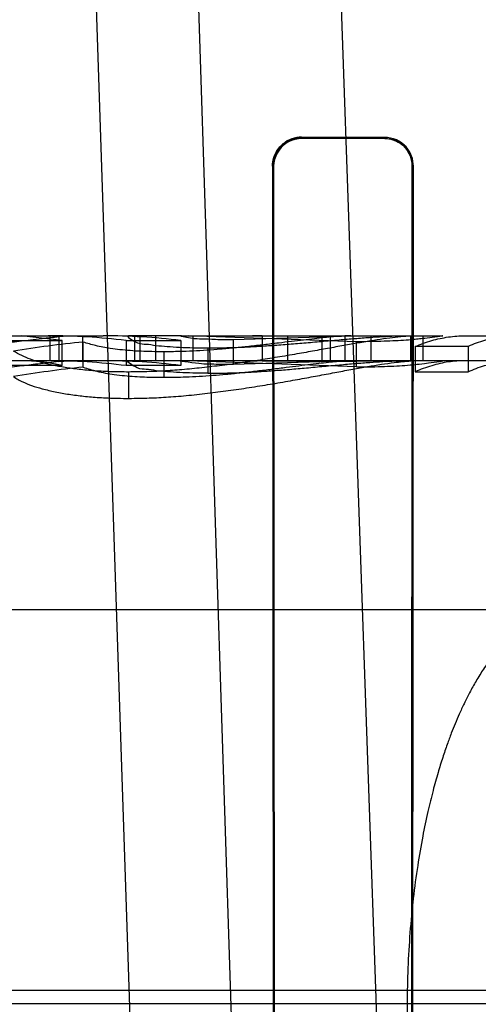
# Model space of a CAD drawing. Header units: millimetres. Extents: x 0 to 297, y 0 to 210.
# Tile 466 of 499: x 242.2948 to 242.3335, y 160.0682 to 160.1512. Entities that reach past the tile are written whole.
import ezdxf

# ---------------------------------------------------------------- set-up
doc = ezdxf.new("R2010")
doc.units = ezdxf.units.MM
doc.header["$LTSCALE"] = 16.335
doc.layers.get('0').update_dxf_attribs({"linetype": 'CONTINUOUS'})
for name, color, linetype in [('AXES_REF', 7, 'CONTINUOUS'), ('INTFCLR_1', 7, 'CONTINUOUS'), ('INTFCLR_144815', 7, 'CONTINUOUS'), ('INTFCLR_72935', 7, 'CONTINUOUS')]:
    doc.layers.add(name, color=color, linetype=linetype)

msp = doc.modelspace()

# ---------------------------------------------------------------- linework, layer by layer
at = {"color": 7, "linetype": 'Continuous'}
for radius in [6.787079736, 6.7865, 6.743039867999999]:
    msp.add_circle((241.4889109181, 154.7114647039), radius, dxfattribs=at)
for radius, start, end in [(6.72, 278.2771290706, 261.7228709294), (6.874, 113.0826918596, 346.8308908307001)]:
    msp.add_arc((241.4889109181, 154.7114647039), radius, start, end, dxfattribs=at)
at = {"layer": 'AXES_REF', "color": 9, "linetype": 'Continuous'}
msp.add_arc((241.4889109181, 154.7114647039), 6.191158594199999, 94.4118118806, 85.5881881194, dxfattribs=at)
at = {"layer": 'INTFCLR_1', "color": 9, "linetype": 'Continuous'}
for p, q in [((242.3186066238, 160.1412078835), (242.3186066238, 160.1413045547)), ((242.3256066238, 160.1412858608), (242.3256066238, 160.1411907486)), ((242.3161497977, 160.1388507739), (242.3162468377, 160.1388507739)), ((242.3279379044, 160.1388507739), (242.3280318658, 160.1388507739))]:
    msp.add_line(p, q, dxfattribs=at)
at = {"layer": 'INTFCLR_1', "color": 6, "linetype": 'Continuous'}
for p, q in [((242.3256066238, 160.1412858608), (242.3186066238, 160.1413045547)), ((242.3256066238, 160.1411907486), (242.3186066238, 160.1412078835)), ((242.3161497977, 160.1388507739), (242.3162421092, 160.0058507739)), ((242.3162468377, 160.1388507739), (242.3163318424, 160.0058507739)), ((242.3278552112, 160.0058507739), (242.3279379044, 160.1388507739)), ((242.3279424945, 160.0058507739), (242.3280318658, 160.1388507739))]:
    msp.add_line(p, q, dxfattribs=at)
for points, knots in [([(242.3161497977, 160.1388507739), (242.3161490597, 160.139341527), (242.3165227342, 160.1406210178), (242.3178489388, 160.1413066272), (242.3186066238, 160.1413045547)], [0, 0, 0, 0, 0.3930930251, 1, 1, 1, 1]), ([(242.3186066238, 160.1412078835), (242.3181601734, 160.1412090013), (242.3169365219, 160.1408767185), (242.316245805, 160.1396015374), (242.3162468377, 160.1388507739)], [0, 0, 0, 0, 0.3729083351, 1, 1, 1, 1]), ([(242.3280318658, 160.1388507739), (242.3280327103, 160.1394324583), (242.327560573, 160.1407177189), (242.3262643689, 160.1412841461), (242.3256066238, 160.1412858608)], [0, 0, 0, 0, 0.4693156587, 1, 1, 1, 1]), ([(242.3279379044, 160.1388507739), (242.3279386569, 160.1394143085), (242.3274796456, 160.140650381), (242.3262344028, 160.1411892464), (242.3256066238, 160.1411907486)], [0, 0, 0, 0, 0.4730358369, 1, 1, 1, 1])]:
    msp.add_open_spline(points, degree=3, knots=knots, dxfattribs=at)
at = {"layer": 'INTFCLR_144815', "color": 9, "linetype": 'Continuous'}
for p, q in [((242.3046390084, 160.0524036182), (242.2881549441, 160.5483959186)), ((242.3133898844, 160.0454647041), (242.2971845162, 160.5483959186)), ((242.3081066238, 160.5483959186), (242.3255694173, 160.0483431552)), ((242.2863522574, 160.1245647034), (242.3018764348, 160.1245647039)), ((242.3084764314, 160.1245647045), (242.3040149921, 160.1245647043)), ((242.3090467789, 160.1245647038), (242.3140705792, 160.124564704)), ((242.3227567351, 160.124564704), (242.3304286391, 160.124564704)), ((242.3323987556, 160.1245647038), (242.361510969, 160.124564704)), ((242.79592904, 160.122464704), (242.1356661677, 160.1224647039)), ((243.0035594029, 160.1014647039), (242.1770648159, 160.1014647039)), ((243.0809000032, 160.0693955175), (242.0903680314, 160.0693955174)), ((242.1512464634, 160.0682964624), (243.0344403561, 160.0682964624))]:
    msp.add_line(p, q, dxfattribs=at)
at = {"layer": 'INTFCLR_144815', "color": 6, "linetype": 'Continuous'}
for p, q in [((242.2984073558, 160.124164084), (242.294959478, 160.1245647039)), ((242.297368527, 160.1245647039), (242.297368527, 160.1224647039)), ((242.298126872, 160.1244956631), (242.2988853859, 160.1245553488)), ((242.298126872, 160.124495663), (242.298126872, 160.1223930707)), ((242.3001315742, 160.1245647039), (242.3001315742, 160.1224647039)), ((242.3045501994, 160.1224647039), (242.3045501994, 160.1245647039)), ((242.3049915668, 160.1224647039), (242.3049915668, 160.1245647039)), ((242.3062798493, 160.1245647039), (242.3062798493, 160.1224647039)), ((242.3084764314, 160.1245647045), (242.3090467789, 160.1245647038)), ((242.3232178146, 160.1240655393), (242.309046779, 160.1245647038)), ((242.3094221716, 160.1245647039), (242.3094221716, 160.1224647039)), ((242.3128710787, 160.1242529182), (242.322867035, 160.1245647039)), ((242.3140705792, 160.124564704), (242.3227567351, 160.124564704)), ((242.3152707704, 160.1245583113), (242.3144488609, 160.1245639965)), ((242.3210258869, 160.1244951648), (242.3152707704, 160.1245583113)), ((242.3152707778, 160.1245583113), (242.3152707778, 160.122458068)), ((242.3174057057, 160.1245647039), (242.3174057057, 160.1224647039)), ((242.320304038, 160.1245647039), (242.320304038, 160.1224647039)), ((242.3252486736, 160.124564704), (242.3210258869, 160.1244951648)), ((242.3210258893, 160.122392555), (242.3210258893, 160.1244951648)), ((242.3227567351, 160.124564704), (242.3222340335, 160.1245514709)), ((242.3222340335, 160.1245514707), (242.3222340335, 160.1224509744)), ((242.3244592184, 160.1224647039), (242.3244592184, 160.1245647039)), ((242.327810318, 160.1245473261), (242.3284248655, 160.124564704)), ((242.327810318, 160.1224466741), (242.327810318, 160.1245473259)), ((242.3288378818, 160.1245647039), (242.3288378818, 160.1224647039)), ((242.2941793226, 160.1241668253), (242.2984073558, 160.1241668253)), ((242.2984073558, 160.1220517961), (242.2984073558, 160.1241668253)), ((242.3001826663, 160.1219186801), (242.3001826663, 160.1240385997)), ((242.3037988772, 160.1241703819), (242.3037988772, 160.1220554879)), ((242.3037988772, 160.1241703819), (242.3084164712, 160.1241703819)), ((242.3084164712, 160.1241745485), (242.3084164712, 160.1220598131)), ((242.3128710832, 160.1221411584), (242.3128710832, 160.1242529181)), ((242.323217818, 160.1219466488), (242.323217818, 160.1240655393)), ((242.332640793, 160.1236623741), (242.3281738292, 160.1236623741)), ((242.3281738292, 160.1236572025), (242.3281738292, 160.1215225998)), ((242.332640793, 160.1236623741), (242.332640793, 160.1215279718)), ((242.3069877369, 160.1232175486), (242.3069877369, 160.1210657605)), ((242.3107051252, 160.1235480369), (242.3107051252, 160.1214091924)), ((242.2984073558, 160.1220517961), (242.2941793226, 160.1220517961)), ((242.2981268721, 160.1223930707), (242.2990115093, 160.1224613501)), ((242.3084164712, 160.1220554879), (242.3037988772, 160.1220554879)), ((242.3232178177, 160.1219466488), (242.309046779, 160.1224647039)), ((242.3228670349, 160.1224647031), (242.3128710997, 160.1221411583)), ((242.3140705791, 160.1224646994), (242.3148489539, 160.1224617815)), ((242.3152707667, 160.1224580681), (242.3210258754, 160.122392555)), ((242.3210258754, 160.122392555), (242.3252486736, 160.1224647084)), ((242.3222340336, 160.1224509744), (242.322756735, 160.1224647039)), ((242.3284248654, 160.1224647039), (242.327810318, 160.1224466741)), ((242.3040426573, 160.1192906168), (242.3040426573, 160.1215118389)), ((242.3281738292, 160.1215279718), (242.332640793, 160.1215279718)), ((242.3274973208, 160.0682964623), (242.327107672, 159.9964647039))]:
    msp.add_line(p, q, dxfattribs=at)
for centre, radius, start, end in [((242.2972207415, 160.0700758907), 0.0544888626, 83.06608658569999, 89.9904559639), ((242.3018719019, 160.0694845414), 0.0550801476, 83.1760563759, 89.99528478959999), ((242.3102948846, 160.0223442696), 0.1021957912, 95.67867508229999, 99.0049683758), ((242.3103392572, 160.023659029), 0.0987831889, 95.9014098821, 99.34487262), ((242.294939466, 160.1078010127), 0.014663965, 76.3204344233, 89.921806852), ((242.297227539, 160.0700524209), 0.0524122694, 82.79743013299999, 89.99750871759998), ((242.3018691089, 160.0693299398), 0.0531348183, 82.9219257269, 89.9921003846)]:
    msp.add_arc(centre, radius, start, end, dxfattribs=at)
for points, knots in [([(242.2856349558, 160.1236552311), (242.2859179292, 160.1236558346), (242.2864643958, 160.123656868), (242.2872515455, 160.1236630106), (242.2881666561, 160.123672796), (242.289149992, 160.1236933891), (242.2901633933, 160.1237262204), (242.2910225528, 160.1237664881), (242.2918142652, 160.123819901), (242.2925981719, 160.1238838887), (242.2933920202, 160.1239589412), (242.2941911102, 160.1240434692), (242.2949724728, 160.1241314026), (242.2958200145, 160.1242307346), (242.2968627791, 160.1243557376), (242.2976605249, 160.1244521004), (242.298126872, 160.1244956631)], [0, 0, 0, 0, 0.067741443, 0.1308189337, 0.1884416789, 0.286822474, 0.3662650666, 0.4311632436, 0.4927116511, 0.5562144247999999, 0.6194428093, 0.6835942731, 0.7485740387, 0.8076743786, 0.8878746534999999, 1, 1, 1, 1]), ([(242.3040149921, 160.1245647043), (242.3036978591, 160.1245647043), (242.3048547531, 160.1238310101), (242.3054835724, 160.1238991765), (242.3063724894, 160.123733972), (242.3072944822, 160.123666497), (242.3083443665, 160.1235943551), (242.3094905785, 160.1235552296), (242.3102888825, 160.1235492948), (242.3107051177, 160.1235480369)], [0, 0, 0, 0, 0.1376599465, 0.2438615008, 0.3652428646, 0.5014295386, 0.6536885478, 0.8193213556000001, 1, 1, 1, 1]), ([(242.327810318, 160.1245473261), (242.3275253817, 160.1245328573), (242.3269316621, 160.1244831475), (242.325981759, 160.1243699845), (242.3249438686, 160.1242168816), (242.3238149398, 160.1240323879), (242.3226043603, 160.1238211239), (242.3212931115, 160.123586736), (242.3198846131, 160.1233309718), (242.3183658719, 160.123061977), (242.3167634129, 160.12278937), (242.3150972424, 160.1225203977), (242.3134015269, 160.1222699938), (242.3116950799, 160.1220409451), (242.3099889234, 160.1218416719), (242.3083408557, 160.121687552), (242.3068044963, 160.1215837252), (242.3053853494, 160.1215254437), (242.3044858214, 160.1215160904), (242.3040426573, 160.121511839)], [0, 0, 0, 0, 0.0356790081, 0.0744718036, 0.1196199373, 0.1668650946, 0.2175221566, 0.2732968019, 0.3334442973, 0.3965441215, 0.4661800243, 0.5367193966, 0.6076023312, 0.6805332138, 0.7520277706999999, 0.8224041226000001, 0.8875113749, 0.9445769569, 1, 1, 1, 1]), ([(242.3222340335, 160.1245514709), (242.3219164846, 160.1245374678), (242.3213441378, 160.1244930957), (242.3204958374, 160.1244085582), (242.3196553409, 160.1243143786), (242.3187327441, 160.1242050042), (242.3177220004, 160.1240811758), (242.3166106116, 160.1239465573), (242.3154150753, 160.1238044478), (242.3141770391, 160.1236634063), (242.3129573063, 160.1235359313), (242.3117733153, 160.1234269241), (242.310607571, 160.123339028), (242.3094461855, 160.1232729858), (242.3082381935, 160.1232283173), (242.307419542, 160.1232209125), (242.3069877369, 160.1232175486)], [0, 0, 0, 0, 0.0622704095, 0.1124138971, 0.1670165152, 0.2279543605, 0.2944228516, 0.3665080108, 0.4472742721, 0.5302849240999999, 0.6106143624, 0.6875249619, 0.7632097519, 0.8396271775, 0.9154039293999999, 1, 1, 1, 1]), ([(242.3084764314, 160.1245647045), (242.3082186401, 160.1245647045), (242.3095699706, 160.1243071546), (242.3101425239, 160.1243308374), (242.3115027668, 160.1242506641), (242.3123592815, 160.1242539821), (242.3128710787, 160.1242529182)], [0, 0, 0, 0, 0.1750183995, 0.3894212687, 0.6525324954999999, 1, 1, 1, 1]), ([(242.3107051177, 160.1235480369), (242.3111268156, 160.1235501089), (242.3119818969, 160.1235546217), (242.3132881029, 160.1235944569), (242.3146274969, 160.1236568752), (242.3159986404, 160.1237422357), (242.3173889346, 160.1238459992), (242.3188182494, 160.1239653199), (242.3202759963, 160.1240953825), (242.3217126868, 160.1242220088), (242.3230647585, 160.1243360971), (242.3242932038, 160.1244304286), (242.3254117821, 160.1245030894), (242.3264378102, 160.1245512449), (242.3270941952, 160.1245647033), (242.3274109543, 160.1245647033)], [0, 0, 0, 0, 0.0755638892, 0.1532128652, 0.2341441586, 0.3158192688, 0.3993711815, 0.4839560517, 0.5728231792, 0.6616184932, 0.7423908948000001, 0.8159571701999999, 0.8823856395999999, 0.9432407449, 1, 1, 1, 1]), ([(242.3304286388, 160.1245647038), (242.3307743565, 160.124564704), (242.3289462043, 160.1243412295), (242.3283928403, 160.1242732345), (242.3273494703, 160.124187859), (242.3264989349, 160.1241371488), (242.3255173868, 160.1240957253), (242.3244179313, 160.124070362), (242.3236392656, 160.1240671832), (242.3232178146, 160.1240655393)], [0, 0, 0, 0, 0.1432984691, 0.3154495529, 0.4209026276, 0.5432989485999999, 0.677487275, 0.8253090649, 1, 1, 1, 1]), ([(242.3281738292, 160.1236572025), (242.3286315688, 160.1238554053), (242.3295525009, 160.1241888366), (242.3309732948, 160.1244960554), (242.3319253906, 160.1245647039), (242.3323987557, 160.1245647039)], [0, 0, 0, 0, 0.3441245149, 0.6734287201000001, 1, 1, 1, 1]), ([(242.3368405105, 160.1245647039), (242.3363706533, 160.1245647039), (242.3354217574, 160.1244967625), (242.3340095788, 160.1241926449), (242.3330935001, 160.1238624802), (242.332640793, 160.1236675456)], [0, 0, 0, 0, 0.3261958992, 0.6578118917, 1, 1, 1, 1]), ([(242.3069877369, 160.1232175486), (242.3066532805, 160.1232199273), (242.3060175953, 160.1232236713), (242.30506852, 160.123254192), (242.304168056, 160.1233085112), (242.3032974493, 160.1233881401), (242.3023251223, 160.1235147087), (242.3012823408, 160.1237027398), (242.3005297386, 160.1239280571), (242.3001826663, 160.1240385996)], [0, 0, 0, 0, 0.1457862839, 0.2770727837, 0.413840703, 0.53894459, 0.6580343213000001, 0.8412305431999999, 1, 1, 1, 1]), ([(242.3040426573, 160.121511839), (242.3034947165, 160.121514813), (242.3024770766, 160.1215257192), (242.3010185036, 160.1216075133), (242.2997249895, 160.1217355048), (242.2985395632, 160.121903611), (242.2974784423, 160.1221071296), (242.2965532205, 160.1223327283), (242.2954796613, 160.1226536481), (242.2947516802, 160.1229938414), (242.2942991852, 160.1232804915)], [0, 0, 0, 0, 0.1643102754, 0.3051041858, 0.4379115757, 0.5539712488, 0.6640054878, 0.7617793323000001, 0.8393779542, 1, 1, 1, 1]), ([(242.2981268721, 160.1223930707), (242.2978451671, 160.1223657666), (242.2972534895, 160.1222958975), (242.2964126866, 160.1221923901), (242.2955895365, 160.1220897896), (242.294805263, 160.1219950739), (242.2940055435, 160.1219027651), (242.2932071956, 160.1218168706), (242.2924143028, 160.1217415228), (242.2916248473, 160.1216770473), (242.2907907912, 160.121622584), (242.289838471, 160.1215816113), (242.2886748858, 160.12154792), (242.287543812, 160.1215308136), (242.2865008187, 160.1215224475), (242.2859308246, 160.1215212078), (242.2856349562, 160.1215205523)], [0, 0, 0, 0, 0.0677369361, 0.1425742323, 0.2027564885, 0.2662659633, 0.3316394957, 0.3954245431, 0.4584354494, 0.5222535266, 0.5849895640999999, 0.6584637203, 0.7503709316, 0.8635824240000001, 0.9291890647, 1, 1, 1, 1]), ([(242.3001826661, 160.1219186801), (242.3005611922, 160.1217935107), (242.3014220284, 160.1215312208), (242.3025994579, 160.1213297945), (242.30367409, 160.1212027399), (242.3045267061, 160.1211358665), (242.3053448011, 160.121092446), (242.3061598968, 160.1210714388), (242.3067026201, 160.1210678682), (242.3069877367, 160.1210657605)], [0, 0, 0, 0, 0.1736336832, 0.3912620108, 0.5190573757, 0.6449326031, 0.7636333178, 0.8758236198, 1, 1, 1, 1]), ([(242.3107051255, 160.1214091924), (242.3102787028, 160.1214105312), (242.3094851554, 160.1214168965), (242.308347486, 160.121457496), (242.3073157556, 160.1215305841), (242.306393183, 160.121599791), (242.3054883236, 160.1217745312), (242.3048498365, 160.1216955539), (242.3036999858, 160.1224647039), (242.3040149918, 160.1224647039)], [0, 0, 0, 0, 0.1846187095, 0.3433507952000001, 0.4935505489, 0.6298127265, 0.7522517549, 0.8636195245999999, 1, 1, 1, 1]), ([(242.3040426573, 160.1192906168), (242.304335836, 160.1192935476), (242.3049063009, 160.1192989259), (242.3057467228, 160.1193208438), (242.3065646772, 160.1193570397), (242.3073851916, 160.1194065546), (242.3082308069, 160.1194701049), (242.3091081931, 160.1195477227), (242.3100026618, 160.1196406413), (242.3108926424, 160.119744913), (242.3117708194, 160.119854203), (242.3126450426, 160.1199741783), (242.3135259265, 160.12010189), (242.3144138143, 160.1202355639), (242.3152969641, 160.1203758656), (242.3161660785, 160.1205202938), (242.3170189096, 160.1206667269), (242.3178481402, 160.1208126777), (242.3186433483, 160.1209557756), (242.3194001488, 160.1210944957), (242.3201327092, 160.121231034), (242.3208544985, 160.1213666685), (242.3217832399, 160.121540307), (242.3228879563, 160.1217453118), (242.3241414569, 160.1219692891), (242.3253039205, 160.1221621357), (242.3265148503, 160.1223349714), (242.3273419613, 160.122421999), (242.327810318, 160.1224466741)], [0, 0, 0, 0, 0.0366385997, 0.0712894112, 0.1050520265, 0.1389485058, 0.1740066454, 0.2110182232, 0.2490146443, 0.2863800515, 0.322992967, 0.359599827, 0.3966480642, 0.4342222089, 0.4718032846, 0.5083927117, 0.5443189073, 0.5799356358, 0.6136091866, 0.6452871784, 0.6760838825, 0.7067292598, 0.7370635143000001, 0.7941541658, 0.8471348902, 0.8961872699, 0.9413911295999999, 1, 1, 1, 1]), ([(242.3069877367, 160.1210657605), (242.3072951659, 160.1210682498), (242.3079179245, 160.121073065), (242.308909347, 160.1211004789), (242.3099771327, 160.1211520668), (242.3111016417, 160.1212283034), (242.3122462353, 160.1213264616), (242.3133919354, 160.1214425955), (242.3145686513, 160.1215743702), (242.3157788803, 160.1217200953), (242.3169671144, 160.1218676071), (242.3180914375, 160.1220099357), (242.319098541, 160.1221372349), (242.3200152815, 160.1222476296), (242.3210478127, 160.1223630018), (242.3217769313, 160.1224300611), (242.3222340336, 160.1224509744)], [0, 0, 0, 0, 0.060209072, 0.1219615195, 0.1942205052, 0.2695541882, 0.3426784, 0.4191907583, 0.4950720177, 0.5745645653, 0.6579131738, 0.7295627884, 0.7965093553, 0.8567158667, 0.9103871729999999, 1, 1, 1, 1]), ([(242.3128710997, 160.1221411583), (242.3125740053, 160.1221417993), (242.3120349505, 160.1221409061), (242.3109883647, 160.1221736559), (242.310260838, 160.1221485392), (242.307980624, 160.1224647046), (242.3084764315, 160.1224647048)], [0, 0, 0, 0, 0.2018185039, 0.3761269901, 0.6631950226, 1, 1, 1, 1]), ([(242.3107051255, 160.1214091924), (242.311151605, 160.1214114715), (242.3120275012, 160.1214166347), (242.3133499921, 160.121460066), (242.3146797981, 160.121525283), (242.3160424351, 160.1216141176), (242.3174280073, 160.121721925), (242.3186037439, 160.1218241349), (242.3195668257, 160.121911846), (242.3203102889, 160.1219805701), (242.3210534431, 160.122048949), (242.3219985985, 160.1221340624), (242.3230980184, 160.1222303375), (242.3243209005, 160.1223273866), (242.3254286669, 160.1224017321), (242.3264461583, 160.1224509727), (242.3270968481, 160.1224647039), (242.3274109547, 160.1224647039)], [0, 0, 0, 0, 0.0799910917, 0.1569142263, 0.237039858, 0.3185140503, 0.4015491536, 0.4860210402, 0.5299482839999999, 0.5748063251, 0.6197857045, 0.6636521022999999, 0.7448229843, 0.8175073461, 0.883425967, 0.9437255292, 1, 1, 1, 1]), ([(242.3232178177, 160.1219466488), (242.3236449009, 160.1219483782), (242.3244406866, 160.1219517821), (242.3255740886, 160.1219796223), (242.3265962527, 160.1220259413), (242.3274789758, 160.122082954), (242.3284449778, 160.1221687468), (242.3290477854, 160.1222453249), (242.3308111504, 160.1224647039), (242.3304286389, 160.1224647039)], [0, 0, 0, 0, 0.1769754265, 0.3295122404, 0.4706799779, 0.5980235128, 0.7052508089, 0.8414955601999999, 1, 1, 1, 1]), ([(242.3323987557, 160.1224647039), (242.3319247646, 160.1224647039), (242.3309689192, 160.1223936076), (242.3295472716, 160.1220735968), (242.3286283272, 160.1217270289), (242.3281738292, 160.1215225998)], [0, 0, 0, 0, 0.326290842, 0.6569359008, 1, 1, 1, 1]), ([(242.332640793, 160.1215333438), (242.3330932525, 160.1217357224), (242.3340074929, 160.1220785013), (242.335420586, 160.1223945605), (242.3363699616, 160.1224647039), (242.3368405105, 160.1224647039)], [0, 0, 0, 0, 0.3433660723, 0.6740281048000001, 1, 1, 1, 1]), ([(242.2942991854, 160.1211311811), (242.2945576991, 160.1209609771), (242.2950559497, 160.1206728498), (242.2958831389, 160.1203492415), (242.2967945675, 160.1200768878), (242.2978508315, 160.1198271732), (242.2990158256, 160.1196216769), (242.3002513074, 160.1194629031), (242.3013454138, 160.1193689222), (242.3023080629, 160.1193219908), (242.3031450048, 160.1192954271), (242.3037324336, 160.1192923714), (242.3040426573, 160.1192906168)], [0, 0, 0, 0, 0.0925914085, 0.171397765, 0.2651697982, 0.3769919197, 0.4958975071, 0.61889257, 0.7495234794, 0.8242801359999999, 0.9071947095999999, 1, 1, 1, 1]), ([(242.3411876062, 160.1014647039), (242.3407954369, 160.1014647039), (242.3399992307, 160.1013827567), (242.3388265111, 160.1010176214), (242.3376774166, 160.1004151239), (242.3365747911, 160.0995919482), (242.3355693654, 160.0986109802), (242.334693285, 160.0975601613), (242.3339503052, 160.096512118), (242.3333175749, 160.0954928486), (242.3327745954, 160.0945139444), (242.3323066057, 160.0935837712), (242.3319018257, 160.0927072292), (242.3315458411, 160.0918753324), (242.3312061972, 160.09102423), (242.3308553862, 160.0900789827), (242.3304777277, 160.0889732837), (242.3300752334, 160.0876775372), (242.3296530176, 160.0861607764), (242.3292161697, 160.0843747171), (242.3287762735, 160.0822715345), (242.3283567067, 160.0798304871), (242.3279955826, 160.0771211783), (242.3277208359, 160.0742358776), (242.3275481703, 160.0712823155), (242.3275027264, 160.0692914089), (242.3274973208, 160.0682964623)], [0, 0, 0, 0, 0.0306294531, 0.0620101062, 0.09538140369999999, 0.1314721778, 0.169100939, 0.2048351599, 0.2381866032, 0.2693600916, 0.2984882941, 0.325587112, 0.3506676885, 0.3738839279, 0.3962513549, 0.4222322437, 0.4526222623, 0.4874964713, 0.5281890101, 0.5755701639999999, 0.6310790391, 0.6959738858, 0.7689735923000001, 0.844502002, 0.9222908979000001, 1, 1, 1, 1])]:
    msp.add_open_spline(points, degree=3, knots=knots, dxfattribs=at)
at = {"layer": 'INTFCLR_72935', "color": 9, "linetype": 'Continuous'}
for p, q in [((242.3186066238, 160.1413045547), (242.3186066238, 160.1412078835)), ((242.3256066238, 160.1411907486), (242.3256066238, 160.1412858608)), ((242.3162468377, 160.1388507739), (242.3161497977, 160.1388507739)), ((242.3280318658, 160.1388507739), (242.3279379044, 160.1388507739))]:
    msp.add_line(p, q, dxfattribs=at)
at = {"layer": 'INTFCLR_72935', "color": 6, "linetype": 'Continuous'}
for p, q in [((242.3256066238, 160.1412858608), (242.3186066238, 160.1413045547)), ((242.3186066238, 160.1412078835), (242.3256066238, 160.1411907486)), ((242.3161497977, 160.1388507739), (242.3162421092, 160.0058507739)), ((242.3163318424, 160.0058507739), (242.3162468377, 160.1388507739)), ((242.3279379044, 160.1388507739), (242.3278552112, 160.0058507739)), ((242.3279424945, 160.0058507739), (242.3280318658, 160.1388507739))]:
    msp.add_line(p, q, dxfattribs=at)
for points, knots in [([(242.3186066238, 160.1413045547), (242.3180491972, 160.1413060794), (242.3167549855, 160.14086291), (242.3161487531, 160.1395454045), (242.3161497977, 160.1388507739)], [0, 0, 0, 0, 0.4452092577, 1, 1, 1, 1]), ([(242.3162468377, 160.1388507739), (242.3162461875, 160.1393234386), (242.3166065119, 160.1405526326), (242.3178800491, 160.1412097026), (242.3186066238, 160.1412078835)], [0, 0, 0, 0, 0.3941365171, 1, 1, 1, 1]), ([(242.3280318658, 160.1388507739), (242.3280327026, 160.1394271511), (242.3275665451, 160.1407113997), (242.3262695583, 160.1412841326), (242.3256066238, 160.1412858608)], [0, 0, 0, 0, 0.4650778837, 1, 1, 1, 1]), ([(242.3256066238, 160.1411907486), (242.3260590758, 160.141189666), (242.3272707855, 160.1408452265), (242.3279388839, 160.139584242), (242.3279379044, 160.1388507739)], [0, 0, 0, 0, 0.3815202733, 1, 1, 1, 1])]:
    msp.add_open_spline(points, degree=3, knots=knots, dxfattribs=at)

doc.saveas('drawing.dxf')
